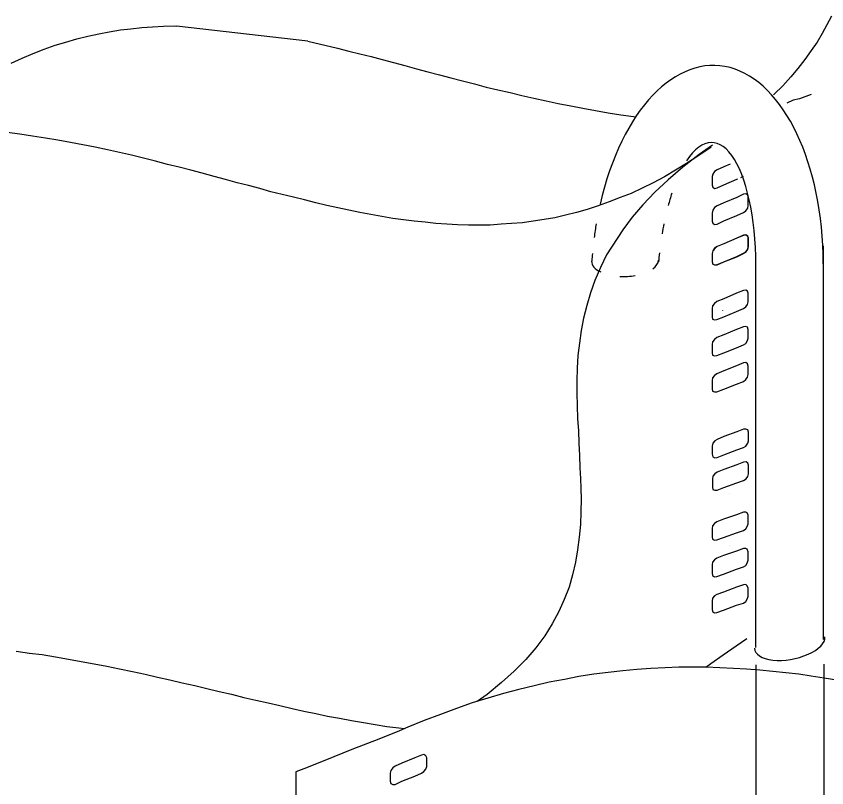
# Model space of a CAD drawing. Extents: x 638850 to 644908, y 297188 to 298900.
# Drawn here: x 638958.11 to 638990.04, y 297550.33 to 297580.73 of the extents above; entities that cross this region are included whole.
import ezdxf

# ---------------------------------------------------------------- set-up
doc = ezdxf.new("R2010")
doc.units = 0
for name, color, linetype in [('1', 7, 'Continuous'), ('16', 7, 'Continuous'), ('18', 7, 'Continuous'), ('2', 7, 'Continuous'), ('8', 7, 'Continuous')]:
    doc.layers.add(name, color=color, linetype=linetype)

msp = doc.modelspace()

# ---------------------------------------------------------------- linework, layer by layer
at = {"layer": '1'}
msp.add_line((638969.603, 297579.748), (638964.423, 297580.343), dxfattribs=at)
for centre, major_axis, ratio, start_param, end_param in [((638985.324, 297570.531), (0.353, 8.26), 0.552034, 4.790424, 7.532307), ((638985.298, 297570.221), (0.235, 5.536), 0.350045, 4.791345, 6.813845), ((638985.298, 297570.221), (0.235, 5.536), 0.350045, 0.893326, 1.002576), ((638985.324, 297570.531), (0.353, 8.26), 0.552034, 1.347161, 1.413712), ((638985.298, 297570.221), (0.235, 5.536), 0.350045, 1.150688, 1.227252), ((638985.324, 297570.531), (0.353, 8.26), 0.552034, 1.490892, 1.526925), ((638985.298, 297570.221), (0.235, 5.536), 0.350045, 1.369436, 1.434736), ((638982.132, 297571.117), (1.354, 0.052), 0.469634, 3.118989, 3.868553), ((638982.059, 297571.097), (1.354, 0.052), 0.469634, 5.689482, 6.234873), ((638982.099, 297571.111), (1.354, 0.052), 0.469634, 4.541218, 4.988213), ((638988.581, 297556.056), (1.384, 0.269), 0.469634, 3.073341, 6.21927)]:
    msp.add_ellipse(centre, major_axis=major_axis, ratio=ratio, start_param=start_param, end_param=end_param, dxfattribs=at)
at = {"layer": '16'}
msp.add_line((638985.943, 297569.119), (638985.943, 297569.14), dxfattribs=at)
for points in [[(638986.236, 297574.907), (638985.985, 297574.801), (638985.723, 297574.677), (638985.723, 297574.677), (638985.615, 297574.614), (638985.553, 297574.506), (638985.524, 297574.415), (638985.524, 297574.415), (638985.524, 297574.323), (638985.524, 297574.166), (638985.524, 297574.074), (638985.524, 297574.074), (638985.553, 297573.996), (638985.615, 297573.95), (638985.723, 297573.966), (638985.723, 297573.966), (638985.985, 297574.091), (638986.496, 297574.307), (638986.537, 297574.326)], [(638986.655, 297574.382), (638986.758, 297574.431)], [(638986.758, 297572.994), (638986.852, 297573.07), (638986.928, 297573.165), (638986.944, 297573.273), (638986.944, 297573.273), (638986.944, 297573.348), (638986.944, 297573.518), (638986.944, 297573.61), (638986.944, 297573.61), (638986.928, 297573.688), (638986.852, 297573.734), (638986.758, 297573.718), (638986.758, 297573.718), (638986.496, 297573.597), (638985.985, 297573.381), (638985.723, 297573.256), (638985.723, 297573.256), (638985.615, 297573.194), (638985.553, 297573.086), (638985.524, 297572.978), (638985.524, 297572.978), (638985.524, 297572.9), (638985.524, 297572.746), (638985.524, 297572.654), (638985.524, 297572.654), (638985.553, 297572.576), (638985.615, 297572.53), (638985.723, 297572.546), (638985.723, 297572.546), (638985.985, 297572.67), (638986.496, 297572.886), (638986.758, 297572.994), (638986.758, 297572.994), (638986.758, 297572.994)], [(638986.758, 297571.393), (638986.852, 297571.455), (638986.928, 297571.55), (638986.944, 297571.658), (638986.944, 297571.658), (638986.944, 297571.749), (638986.944, 297571.903), (638986.944, 297571.995), (638986.944, 297571.995), (638986.928, 297572.073), (638986.852, 297572.119), (638986.758, 297572.106), (638986.758, 297572.106), (638986.496, 297571.982), (638985.985, 297571.766), (638985.723, 297571.658), (638985.723, 297571.658), (638985.615, 297571.596), (638985.553, 297571.488), (638985.524, 297571.38), (638985.524, 297571.38), (638985.524, 297571.301), (638985.524, 297571.131), (638985.524, 297571.056), (638985.524, 297571.056), (638985.553, 297570.961), (638985.615, 297570.931), (638985.723, 297570.948), (638985.723, 297570.948), (638985.985, 297571.056), (638986.496, 297571.272), (638986.758, 297571.393), (638986.758, 297571.393), (638986.758, 297571.393)], [(638986.758, 297571.38), (638986.852, 297571.442), (638986.928, 297571.536), (638986.96, 297571.644), (638986.96, 297571.644), (638986.96, 297571.736), (638986.96, 297571.89), (638986.96, 297571.982), (638986.96, 297571.982), (638986.928, 297572.06), (638986.852, 297572.106), (638986.758, 297572.09), (638986.758, 297572.09), (638986.496, 297571.982), (638985.985, 297571.766), (638985.723, 297571.658), (638985.723, 297571.658), (638985.632, 297571.582), (638985.553, 297571.488), (638985.524, 297571.38), (638985.524, 297571.38), (638985.524, 297571.304), (638985.524, 297571.134), (638985.524, 297571.056), (638985.524, 297571.056), (638985.553, 297570.964), (638985.632, 297570.931), (638985.723, 297570.931), (638985.723, 297570.931), (638985.985, 297571.056), (638986.496, 297571.258), (638986.758, 297571.38), (638986.758, 297571.38), (638986.758, 297571.38)], [(638986.76, 297569.217), (638986.852, 297569.279), (638986.914, 297569.373), (638986.947, 297569.481), (638986.947, 297569.481), (638986.947, 297569.573), (638986.947, 297569.727), (638986.947, 297569.819), (638986.947, 297569.819), (638986.914, 297569.897), (638986.852, 297569.943), (638986.76, 297569.927), (638986.76, 297569.927), (638986.482, 297569.819), (638985.988, 297569.603), (638985.71, 297569.495), (638985.71, 297569.495), (638985.618, 297569.419), (638985.54, 297569.325), (638985.526, 297569.217), (638985.526, 297569.217), (638985.526, 297569.141), (638985.526, 297568.971), (638985.526, 297568.893), (638985.526, 297568.893), (638985.54, 297568.801), (638985.618, 297568.769), (638985.71, 297568.785), (638985.71, 297568.785), (638985.988, 297568.893), (638986.482, 297569.095), (638986.76, 297569.217), (638986.76, 297569.217), (638986.76, 297569.217)], [(638986.76, 297567.78), (638986.852, 297567.843), (638986.914, 297567.951), (638986.947, 297568.045), (638986.947, 297568.045), (638986.947, 297568.137), (638986.947, 297568.307), (638986.947, 297568.385), (638986.947, 297568.385), (638986.914, 297568.477), (638986.852, 297568.507), (638986.76, 297568.493), (638986.76, 297568.493), (638986.482, 297568.385), (638985.988, 297568.183), (638985.71, 297568.075), (638985.71, 297568.075), (638985.618, 297567.999), (638985.54, 297567.905), (638985.526, 297567.797), (638985.526, 297567.797), (638985.526, 297567.721), (638985.526, 297567.551), (638985.526, 297567.473), (638985.526, 297567.473), (638985.54, 297567.381), (638985.618, 297567.348), (638985.71, 297567.365), (638985.71, 297567.365), (638985.988, 297567.473), (638986.482, 297567.672), (638986.76, 297567.78), (638986.76, 297567.78), (638986.76, 297567.78)], [(638986.76, 297566.344), (638986.852, 297566.422), (638986.914, 297566.514), (638986.947, 297566.622), (638986.947, 297566.622), (638986.947, 297566.7), (638986.947, 297566.871), (638986.947, 297566.949), (638986.947, 297566.949), (638986.914, 297567.041), (638986.852, 297567.087), (638986.76, 297567.07), (638986.76, 297567.07), (638986.482, 297566.962), (638985.988, 297566.763), (638985.71, 297566.638), (638985.71, 297566.638), (638985.618, 297566.576), (638985.54, 297566.484), (638985.526, 297566.376), (638985.526, 297566.376), (638985.526, 297566.298), (638985.526, 297566.128), (638985.526, 297566.052), (638985.526, 297566.052), (638985.54, 297565.958), (638985.618, 297565.928), (638985.71, 297565.928), (638985.71, 297565.928), (638985.988, 297566.036), (638986.482, 297566.236), (638986.76, 297566.344), (638986.76, 297566.344), (638986.76, 297566.344)], [(638986.758, 297563.736), (638986.852, 297563.798), (638986.928, 297563.906), (638986.96, 297563.998), (638986.96, 297563.998), (638986.96, 297564.092), (638986.96, 297564.246), (638986.96, 297564.338), (638986.96, 297564.338), (638986.928, 297564.43), (638986.852, 297564.462), (638986.758, 297564.462), (638986.758, 297564.462), (638986.496, 297564.354), (638985.985, 297564.168), (638985.723, 297564.06), (638985.723, 297564.06), (638985.632, 297563.998), (638985.553, 297563.906), (638985.524, 297563.798), (638985.524, 297563.798), (638985.524, 297563.706), (638985.524, 297563.55), (638985.524, 297563.474), (638985.524, 297563.474), (638985.553, 297563.379), (638985.632, 297563.334), (638985.723, 297563.35), (638985.723, 297563.35), (638985.985, 297563.458), (638986.496, 297563.644), (638986.758, 297563.736), (638986.758, 297563.736), (638986.758, 297563.736)], [(638986.758, 297562.445), (638986.866, 297562.507), (638986.928, 297562.601), (638986.96, 297562.709), (638986.96, 297562.709), (638986.96, 297562.801), (638986.96, 297562.955), (638986.96, 297563.047), (638986.96, 297563.047), (638986.928, 297563.125), (638986.866, 297563.171), (638986.758, 297563.158), (638986.758, 297563.158), (638986.496, 297563.063), (638985.985, 297562.88), (638985.723, 297562.772), (638985.723, 297562.772), (638985.632, 297562.709), (638985.553, 297562.615), (638985.54, 297562.507), (638985.54, 297562.507), (638985.54, 297562.431), (638985.54, 297562.261), (638985.54, 297562.183), (638985.54, 297562.183), (638985.553, 297562.091), (638985.632, 297562.059), (638985.723, 297562.059), (638985.723, 297562.059), (638985.985, 297562.167), (638986.496, 297562.353), (638986.758, 297562.445), (638986.758, 297562.445), (638986.758, 297562.445)], [(638986.758, 297560.47), (638986.852, 297560.532), (638986.911, 297560.624), (638986.944, 297560.732), (638986.944, 297560.732), (638986.944, 297560.826), (638986.944, 297560.98), (638986.944, 297561.072), (638986.944, 297561.072), (638986.911, 297561.167), (638986.852, 297561.196), (638986.758, 297561.196), (638986.758, 297561.196), (638986.479, 297561.088), (638985.972, 297560.918), (638985.707, 297560.81), (638985.707, 297560.81), (638985.615, 297560.748), (638985.537, 297560.656), (638985.524, 297560.548), (638985.524, 297560.548), (638985.524, 297560.47), (638985.524, 297560.3), (638985.524, 297560.224), (638985.524, 297560.224), (638985.537, 297560.13), (638985.615, 297560.084), (638985.707, 297560.1), (638985.707, 297560.1), (638985.972, 297560.192), (638986.479, 297560.378), (638986.758, 297560.47), (638986.758, 297560.47), (638986.758, 297560.47)], [(638986.758, 297559.034), (638986.852, 297559.096), (638986.911, 297559.187), (638986.944, 297559.295), (638986.944, 297559.295), (638986.944, 297559.39), (638986.944, 297559.544), (638986.944, 297559.636), (638986.944, 297559.636), (638986.911, 297559.73), (638986.852, 297559.76), (638986.758, 297559.76), (638986.758, 297559.76), (638986.479, 297559.652), (638985.972, 297559.482), (638985.707, 297559.374), (638985.707, 297559.374), (638985.615, 297559.312), (638985.537, 297559.22), (638985.524, 297559.112), (638985.524, 297559.112), (638985.524, 297559.034), (638985.524, 297558.863), (638985.524, 297558.788), (638985.524, 297558.788), (638985.537, 297558.693), (638985.615, 297558.647), (638985.707, 297558.664), (638985.707, 297558.664), (638985.972, 297558.755), (638986.479, 297558.942), (638986.758, 297559.034), (638986.758, 297559.034), (638986.758, 297559.034)], [(638986.758, 297557.613), (638986.852, 297557.675), (638986.911, 297557.767), (638986.944, 297557.875), (638986.944, 297557.875), (638986.944, 297557.954), (638986.944, 297558.124), (638986.944, 297558.199), (638986.944, 297558.199), (638986.911, 297558.294), (638986.852, 297558.34), (638986.758, 297558.323), (638986.758, 297558.323), (638986.479, 297558.232), (638985.972, 297558.045), (638985.707, 297557.954), (638985.707, 297557.954), (638985.615, 297557.891), (638985.537, 297557.8), (638985.524, 297557.692), (638985.524, 297557.692), (638985.524, 297557.613), (638985.524, 297557.443), (638985.524, 297557.365), (638985.524, 297557.365), (638985.537, 297557.273), (638985.615, 297557.227), (638985.707, 297557.243), (638985.707, 297557.243), (638985.972, 297557.335), (638986.479, 297557.522), (638986.758, 297557.613), (638986.758, 297557.613), (638986.758, 297557.613)], [(638974.078, 297550.912), (638974.173, 297550.974), (638974.248, 297551.069), (638974.281, 297551.177), (638974.281, 297551.177), (638974.281, 297551.268), (638974.281, 297551.422), (638974.281, 297551.514), (638974.281, 297551.514), (638974.248, 297551.592), (638974.173, 297551.638), (638974.078, 297551.622), (638974.078, 297551.622), (638973.816, 297551.514), (638973.306, 297551.298), (638973.044, 297551.19), (638973.044, 297551.19), (638972.952, 297551.114), (638972.874, 297551.02), (638972.844, 297550.912), (638972.844, 297550.912), (638972.844, 297550.836), (638972.844, 297550.666), (638972.844, 297550.588), (638972.844, 297550.588), (638972.874, 297550.496), (638972.952, 297550.464), (638973.044, 297550.464), (638973.044, 297550.464), (638973.306, 297550.588), (638973.816, 297550.79), (638974.078, 297550.912), (638974.078, 297550.912), (638974.078, 297550.912)]]:
    msp.add_lwpolyline(points, dxfattribs=at)
at = {"layer": '18'}
for p, q in [((638986.193, 297561.935), (638986.193, 297561.935)), ((638986.193, 297559.888), (638986.193, 297559.888)), ((638987.246, 297555.183), (638987.246, 297527.283)), ((638989.924, 297555.209), (638989.924, 297527.652))]:
    msp.add_line(p, q, dxfattribs=at)
at = {"layer": '2'}
for points in [[(638990.227, 297580.733), (638990.041, 297580.396), (638989.856, 297580.054), (638989.656, 297579.716), (638989.424, 297579.377), (638989.174, 297579.023), (638988.9, 297578.679), (638988.619, 297578.342), (638988.31, 297577.986), (638987.971, 297577.662), (638987.939, 297577.63)], [(638957.917, 297578.882), (638958.349, 297579.082), (638958.783, 297579.269), (638959.215, 297579.437), (638959.647, 297579.593), (638960.066, 297579.716), (638960.498, 297579.84), (638960.93, 297579.948), (638961.362, 297580.04), (638961.778, 297580.117), (638962.212, 297580.193), (638962.629, 297580.241), (638963.061, 297580.288), (638963.477, 297580.319), (638963.911, 297580.335), (638964.327, 297580.351), (638964.423, 297580.343)], [(638969.603, 297579.748), (638970.767, 297579.471), (638971.215, 297579.361), (638971.647, 297579.253), (638972.094, 297579.145), (638972.526, 297579.023), (638972.974, 297578.911), (638973.422, 297578.787), (638973.872, 297578.666), (638974.32, 297578.542), (638974.781, 297578.418), (638975.229, 297578.31), (638975.694, 297578.189), (638976.158, 297578.065), (638976.619, 297577.939), (638977.085, 297577.831), (638977.562, 297577.723), (638978.025, 297577.615), (638978.505, 297577.507), (638978.984, 297577.399), (638979.463, 297577.291), (638979.956, 297577.201), (638980.435, 297577.106), (638980.928, 297577.014), (638981.423, 297576.92), (638981.934, 297576.843), (638982.426, 297576.782), (638982.503, 297576.773)], [(638989.424, 297577.649), (638988.963, 297577.476), (638988.722, 297577.43), (638988.461, 297577.313)], [(638971.215, 297573.09), (638970.783, 297573.182), (638970.351, 297573.275), (638969.919, 297573.383), (638969.471, 297573.493), (638969.039, 297573.601), (638968.589, 297573.709), (638968.141, 297573.817), (638967.709, 297573.941), (638967.262, 297574.064), (638966.814, 297574.17), (638966.353, 297574.294), (638965.903, 297574.42), (638965.439, 297574.544), (638964.991, 297574.665), (638964.53, 297574.789), (638964.064, 297574.897), (638963.601, 297575.021), (638963.122, 297575.142), (638962.658, 297575.252), (638962.181, 297575.36), (638961.702, 297575.468), (638961.223, 297575.576), (638960.728, 297575.669), (638960.251, 297575.763), (638959.756, 297575.855), (638959.261, 297575.932), (638958.752, 297576.008), (638958.257, 297576.085), (638957.749, 297576.148)], [(638985.491, 297575.578), (638985.469, 297575.561), (638984.96, 297575.221), (638984.96, 297575.221), (638984.512, 297574.928), (638984.08, 297574.665), (638983.648, 297574.402), (638983.201, 297574.17), (638982.764, 297573.954), (638982.332, 297573.754), (638981.9, 297573.585), (638981.468, 297573.414), (638981.036, 297573.261), (638980.604, 297573.124), (638980.186, 297572.998), (638979.754, 297572.888), (638979.322, 297572.795), (638978.908, 297572.721), (638978.476, 297572.658), (638978.057, 297572.597), (638977.625, 297572.564), (638977.209, 297572.534), (638976.777, 297572.503), (638976.358, 297572.503), (638975.926, 297572.503), (638975.494, 297572.519), (638975.076, 297572.534), (638974.644, 297572.564), (638974.225, 297572.613), (638973.793, 297572.658), (638973.361, 297572.705), (638972.945, 297572.766), (638972.513, 297572.843), (638972.079, 297572.921), (638971.647, 297572.998), (638971.215, 297573.09)], [(638985.545, 297575.649), (638985.014, 297575.279), (638984.364, 297574.787), (638983.794, 297574.292), (638983.27, 297573.801), (638982.789, 297573.306), (638982.372, 297572.813), (638982.003, 297572.318), (638981.369, 297571.328)], [(638981.463, 297571.486), (638981.369, 297571.328), (638981.124, 297570.833), (638980.905, 297570.323), (638980.734, 297569.83), (638980.584, 297569.335), (638980.46, 297568.84), (638980.365, 297568.349), (638980.302, 297567.854), (638980.239, 297567.359), (638980.21, 297566.864)], [(638980.21, 297566.864), (638980.194, 297566.369), (638980.194, 297565.875), (638980.21, 297565.381), (638980.226, 297564.887), (638980.256, 297564.393), (638980.272, 297563.915), (638980.302, 297563.421), (638980.318, 297562.94), (638980.318, 297562.94), (638980.334, 297562.522), (638980.348, 297562.12), (638980.364, 297561.72), (638980.364, 297561.72), (638980.348, 297561.212), (638980.334, 297560.702), (638980.288, 297560.208), (638980.226, 297559.714), (638980.148, 297559.22), (638980.024, 297558.726), (638979.886, 297558.232), (638979.7, 297557.751), (638979.484, 297557.273), (638979.222, 297556.795), (638978.928, 297556.317), (638978.574, 297555.853), (638978.188, 297555.389), (638977.723, 297554.927), (638977.229, 297554.479), (638976.657, 297554.014), (638976.273, 297553.736)], [(638985.275, 297555.081), (638985.477, 297555.236), (638985.957, 297555.576), (638986.467, 297555.929), (638986.467, 297555.929), (638986.893, 297556.22)], [(638958.104, 297555.716), (638958.631, 297555.637)], [(638958.626, 297555.637), (638959.137, 297555.578), (638959.663, 297555.499), (638960.171, 297555.407), (638960.665, 297555.313), (638961.175, 297555.221), (638961.685, 297555.129), (638962.179, 297555.021), (638962.69, 297554.913), (638963.184, 297554.805), (638963.678, 297554.695), (638964.156, 297554.587), (638964.65, 297554.465), (638965.144, 297554.357), (638965.625, 297554.249), (638966.103, 297554.125), (638966.597, 297554.017), (638967.075, 297553.893), (638967.555, 297553.785), (638968.033, 297553.677), (638968.495, 297553.569), (638968.975, 297553.461), (638969.437, 297553.353), (638969.918, 297553.261), (638970.379, 297553.15), (638970.844, 297553.075), (638971.322, 297552.983), (638971.786, 297552.905), (638972.248, 297552.826), (638972.712, 297552.751), (638973.177, 297552.689), (638973.411, 297552.664)], [(638990.437, 297554.57), (638989.942, 297554.649), (638989.431, 297554.728), (638988.938, 297554.804), (638988.427, 297554.865), (638987.917, 297554.912), (638987.408, 297554.973), (638986.882, 297555.002), (638986.36, 297555.036), (638985.833, 297555.065), (638985.293, 297555.081), (638984.753, 297555.081), (638984.213, 297555.081), (638983.669, 297555.065), (638983.113, 297555.036), (638982.557, 297554.987), (638982.004, 297554.942), (638981.432, 297554.879), (638980.858, 297554.804), (638980.273, 297554.712), (638979.704, 297554.604), (638979.099, 297554.494), (638978.509, 297554.354), (638977.911, 297554.201), (638977.308, 297554.044), (638976.689, 297553.862), (638976.073, 297553.675), (638975.454, 297553.459), (638974.822, 297553.227), (638974.187, 297552.982), (638973.539, 297552.719), (638973.539, 297552.719), (638973.215, 297552.579), (638972.396, 297552.255), (638971.33, 297551.839), (638970.263, 297551.405), (638969.446, 297551.083), (638969.122, 297550.959), (638969.122, 297550.959), (638969.122, 297530.279)]]:
    msp.add_lwpolyline(points, dxfattribs=at)
at = {"layer": '8'}
for p, q in [((638989.906, 297556.181), (638989.906, 297571.683)), ((638987.246, 297555.863), (638987.246, 297570.98))]:
    msp.add_line(p, q, dxfattribs=at)

doc.saveas('drawing.dxf')
